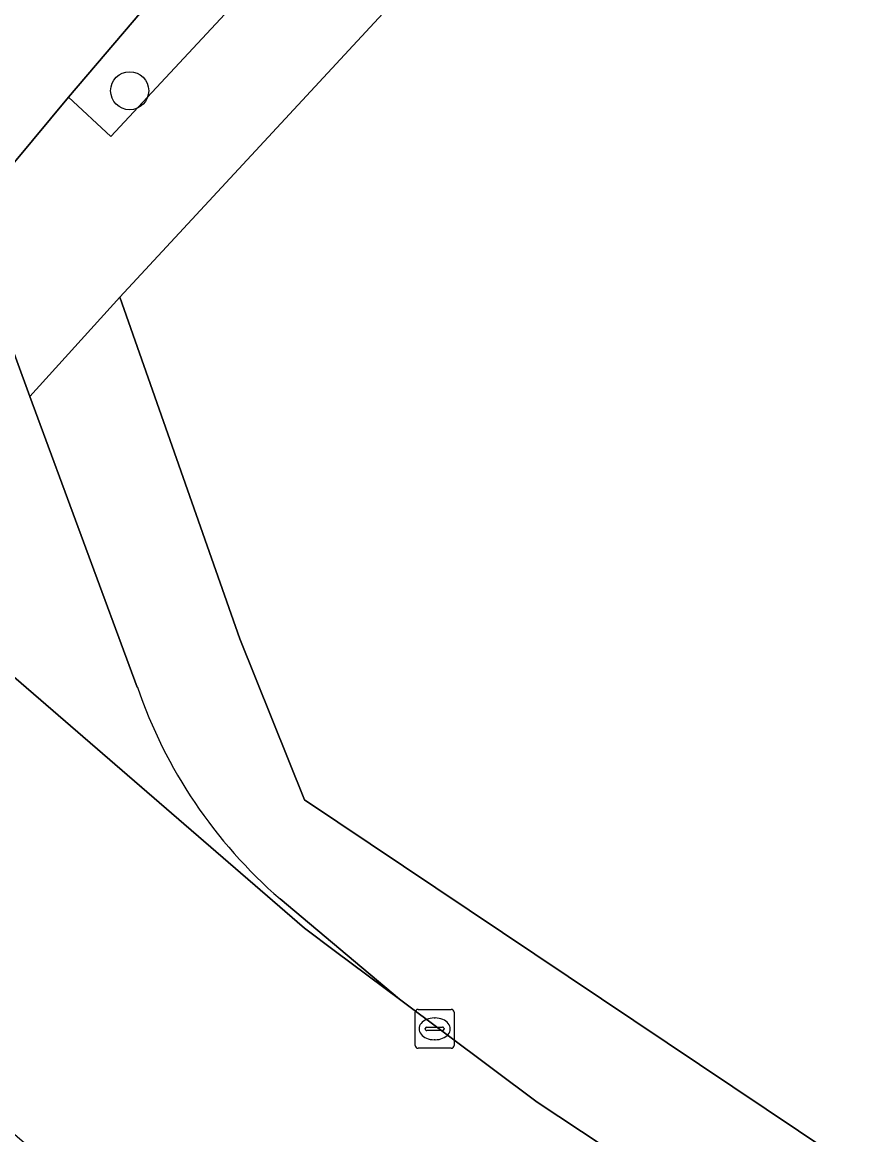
# Model space of a CAD drawing. Extents: x 159217 to 160349, y 381246 to 382172.
# Drawn here: x 159880.58 to 159901.77, y 381881.22 to 381909.82 of the extents above; entities that cross this region are included whole.
import ezdxf

# ---------------------------------------------------------------- set-up
doc = ezdxf.new("R2010")
doc.units = 0
for name, color, linetype in [('IMGEO_Boom', 7, 'Continuous'), ('IMGEO_Erf', 7, 'Continuous'), ('IMGEO_Fietspad_gesloten', 7, 'Continuous'), ('IMGEO_Groenvoorziening', 7, 'Continuous'), ('IMGEO_Haag', 7, 'Continuous'), ('IMGEO_Kolk', 7, 'Continuous'), ('IMGEO_Rijbaan_lokaal_gesloten', 7, 'Continuous'), ('IMGEO_Voetpad_open', 7, 'Continuous')]:
    doc.layers.add(name, color=color, linetype=linetype)

msp = doc.modelspace()

# ---------------------------------------------------------------- linework, layer by layer
at = {"layer": 'IMGEO_Boom'}
msp.add_circle((159883.343, 381908.064), 0.489, dxfattribs=at)
at = {"layer": 'IMGEO_Erf'}
msp.add_lwpolyline([(160086.967, 381988.057), (160094.343, 381999.973), (160096.737, 382004.094), (160099.115, 382008.137), (160109.853, 382026.297), (160112.25, 382030.329), (160120.44, 382044.226), (160110.372, 382053.519), (160109.131, 382054.649), (160080.339, 382081.401), (160080.036, 382081.682), (160078.985, 382082.653), (160077.343, 382084.17), (160063.301, 382097.262), (160055.435, 382088.686), (160053.206, 382086.345), (160037.081, 382068.942), (160033.976, 382065.592), (159923.424, 381946.282), (159883.094, 381902.756), (159886.177, 381893.973), (159887.833, 381889.831), (159941.192, 381854.075)], dxfattribs=at)
at = {"layer": 'IMGEO_Fietspad_gesloten'}
for points in [[(159880.385, 381906.225), (159881.768, 381907.895), (159901.899, 381931.529), (159908.14, 381938.549), (159915.193, 381946.147), (159919.27, 381950.219), (159929.717, 381960.656), (159942.998, 381974.993), (159946.971, 381979.545), (159955.163, 381989.569), (159961.853, 381997.042), (160001.291, 382039.769)], [(159880.781, 381900.204), (159879.834, 381902.767)], [(159883.54, 381892.733), (159880.781, 381900.204)], [(159879.407, 381893.814), (159887.838, 381886.537), (159888.63, 381885.931), (159890.276, 381884.708), (159887.208, 381887.284)]]:
    msp.add_lwpolyline(points, dxfattribs=at)
msp.add_arc((159895.535, 381896.848), 12.681, 198.9367, 228.9564, dxfattribs=at)
at = {"layer": 'IMGEO_Groenvoorziening'}
msp.add_lwpolyline([(159915.712, 381942.617), (159921.14, 381948.447), (159931.186, 381959.236), (159929.717, 381960.656), (159919.27, 381950.219), (159915.193, 381946.147), (159908.14, 381938.549), (159901.899, 381931.529), (159881.768, 381907.895), (159882.856, 381906.891), (159885.906, 381910.165), (159895.426, 381920.567)], close=True, dxfattribs=at)
at = {"layer": 'IMGEO_Haag'}
msp.add_lwpolyline([(159931.186, 381959.236), (159929.717, 381960.656), (159919.27, 381950.219), (159915.193, 381946.147), (159908.14, 381938.549), (159901.899, 381931.529), (159881.768, 381907.895), (159882.856, 381906.891), (159885.906, 381910.165), (159895.426, 381920.567), (159915.712, 381942.617), (159921.14, 381948.447)], close=True, dxfattribs=at)
at = {"layer": 'IMGEO_Kolk'}
for p, q in [((159890.681, 381883.519), (159890.681, 381884.371)), ((159890.756, 381884.445), (159891.608, 381884.445)), ((159891.682, 381884.371), (159891.682, 381883.519)), ((159891.169, 381884.225), (159891.194, 381884.225)), ((159890.94, 381883.939), (159890.94, 381883.951)), ((159891.378, 381883.902), (159890.98, 381883.902)), ((159890.983, 381883.988), (159891.381, 381883.988)), ((159891.424, 381883.951), (159891.424, 381883.939)), ((159891.192, 381883.665), (159891.167, 381883.665)), ((159891.608, 381883.445), (159890.756, 381883.445))]:
    msp.add_line(p, q, dxfattribs=at)
for points in [[(159890.681, 381883.519), (159890.681, 381884.371)], [(159890.756, 381884.445), (159891.608, 381884.445)], [(159891.682, 381884.371), (159891.682, 381883.519)], [(159891.608, 381883.445), (159890.756, 381883.445)]]:
    msp.add_lwpolyline(points, dxfattribs=at)
for centre, radius, start, end in [((159890.758, 381884.369), 0.0765, 91.552, 178.448), ((159890.758, 381884.369), 0.0765, 91.552, 178.448), ((159891.606, 381884.369), 0.0765, 1.552, 88.448), ((159891.606, 381884.369), 0.0765, 1.552, 88.448), ((159890.98, 381883.948), 0.0403, 85.8775, 175.7526), ((159890.977, 381883.938), 0.0366, 178.938, 274.7102), ((159891.381, 381883.945), 0.043, 264.8664, 352.4533), ((159891.385, 381883.95), 0.0386, 1.7309, 96.639), ((159890.758, 381883.521), 0.0765, 181.552, 268.448), ((159890.758, 381883.521), 0.0765, 181.552, 268.448), ((159891.606, 381883.521), 0.0765, 271.552, 358.448), ((159891.606, 381883.521), 0.0765, 271.552, 358.448)]:
    msp.add_arc(centre, radius, start, end, dxfattribs=at)
for centre, major_axis, ratio, start_param, end_param in [((159891.168, 381883.945), (-0.387, 0.002), 0.722429, 4.712389, 7.853982), ((159891.193, 381883.945), (-0.39, 0.002), 0.717154, 1.570796, 4.712389)]:
    msp.add_ellipse(centre, major_axis=major_axis, ratio=ratio, start_param=start_param, end_param=end_param, dxfattribs=at)
at = {"layer": 'IMGEO_Rijbaan_lokaal_gesloten'}
msp.add_lwpolyline([(159893.812, 381882.06), (159890.276, 381884.708), (159888.63, 381885.931), (159887.838, 381886.537), (159879.407, 381893.814), (159876.963, 381895.843), (159871.247, 381889.187), (159874.455, 381886.357), (159882.595, 381879.325), (159884.716, 381877.672), (159885.063, 381877.329), (159886.532, 381876.198), (159887.637, 381875.389), (159889.303, 381874.2), (159901.318, 381866.224), (159903.453, 381864.809), (159909.287, 381860.934), (159914.334, 381868.516), (159910.319, 381871.132)], close=True, dxfattribs=at)
at = {"layer": 'IMGEO_Voetpad_open'}
for points in [[(160038.504, 382075.909), (160034.951, 382072.504), (160035.386, 382072.084), (160029.254, 382065.51), (160029.172, 382065.404), (160000, 382033.55), (159968.911, 382000), (159950.178, 381979.784), (159944.596, 381973.734), (159944.486, 381973.614), (159931.186, 381959.236), (159921.14, 381948.447), (159915.712, 381942.617), (159895.426, 381920.567), (159885.906, 381910.165), (159882.856, 381906.891), (159881.768, 381907.895), (159880.385, 381906.225)], [(159879.834, 381902.767), (159880.781, 381900.204), (159883.094, 381902.756), (159923.424, 381946.282), (160033.976, 382065.592)], [(159887.833, 381889.831), (159886.177, 381893.973), (159883.094, 381902.756), (159880.781, 381900.204), (159883.54, 381892.733)], [(159939.046, 381852.174), (159940.376, 381853.371), (159941.192, 381854.075), (159887.833, 381889.831)], [(159887.208, 381887.284), (159890.276, 381884.708), (159893.812, 381882.06), (159910.319, 381871.132), (159914.334, 381868.516), (159918.533, 381865.684), (159922.012, 381863.423), (159925.548, 381861.046), (159937.597, 381852.913)]]:
    msp.add_lwpolyline(points, dxfattribs=at)
msp.add_arc((159895.535, 381896.848), 12.681, 198.9367, 228.9564, dxfattribs=at)

doc.saveas('drawing.dxf')
